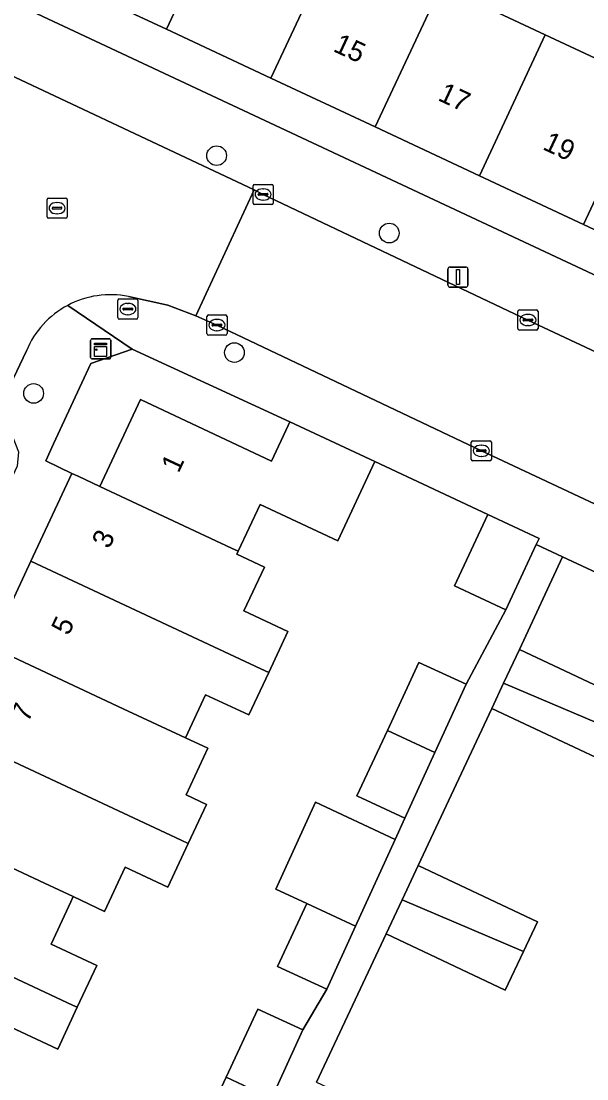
# Model space of a CAD drawing. Extents: x 159817 to 160765, y 380688 to 381638.
# Drawn here: x 160257.2 to 160285.3, y 381420.9 to 381473.4 of the extents above; entities that cross this region are included whole.
import ezdxf

# ---------------------------------------------------------------- set-up
doc = ezdxf.new("R2010")
doc.units = 0
for name, color, linetype in [('IMGEO_Boom', 7, 'Continuous'), ('IMGEO_Brandkraan', 7, 'Continuous'), ('IMGEO_Erf', 7, 'Continuous'), ('IMGEO_Kast', 7, 'Continuous'), ('IMGEO_Kolk', 7, 'Continuous'), ('IMGEO_Lichtmast', 7, 'Continuous'), ('IMGEO_Muur', 7, 'Continuous'), ('IMGEO_Pand', 7, 'Continuous'), ('IMGEO_Pand_nummerreeks', 7, 'Continuous'), ('IMGEO_Rijbaan_lokaal_open', 7, 'Continuous'), ('IMGEO_Rioolput', 7, 'Continuous'), ('IMGEO_Voetpad_halfverhard', 7, 'Continuous'), ('IMGEO_Voetpad_open', 7, 'Continuous')]:
    doc.layers.add(name, color=color, linetype=linetype)

msp = doc.modelspace()

# ---------------------------------------------------------------- linework, layer by layer
at = {"layer": 'IMGEO_Boom'}
for centre in [(160266.903, 381466.699), (160275.477, 381462.857), (160267.789, 381456.923), (160257.812, 381454.892)]:
    msp.add_circle(centre, 0.489, dxfattribs=at)
at = {"layer": 'IMGEO_Brandkraan'}
for p, q in [((160262.067, 381459.582), (160262.919, 381459.582)), ((160261.992, 381458.656), (160261.992, 381459.508)), ((160262.251, 381459.076), (160262.251, 381459.088)), ((160262.689, 381459.039), (160262.291, 381459.039)), ((160262.294, 381459.125), (160262.692, 381459.125)), ((160262.48, 381459.362), (160262.505, 381459.362)), ((160262.735, 381459.088), (160262.735, 381459.076)), ((160262.993, 381459.508), (160262.993, 381458.656)), ((160262.919, 381458.582), (160262.067, 381458.582)), ((160262.503, 381458.802), (160262.478, 381458.802))]:
    msp.add_line(p, q, dxfattribs=at)
for points in [[(160262.067, 381459.582), (160262.919, 381459.582)], [(160261.992, 381458.656), (160261.992, 381459.508)], [(160262.993, 381459.508), (160262.993, 381458.656)], [(160262.919, 381458.582), (160262.067, 381458.582)]]:
    msp.add_lwpolyline(points, dxfattribs=at)
for centre, radius, start, end in [((160262.069, 381459.506), 0.0765, 91.552, 178.448), ((160262.069, 381459.506), 0.0765, 91.552, 178.448), ((160262.917, 381459.506), 0.0765, 1.552, 88.448), ((160262.917, 381459.506), 0.0765, 1.552, 88.448), ((160262.291, 381459.085), 0.0403, 85.8775, 175.7526), ((160262.288, 381459.075), 0.0366, 178.938, 274.7102), ((160262.692, 381459.082), 0.043, 264.8664, 352.4533), ((160262.696, 381459.087), 0.0386, 1.7309, 96.639), ((160262.069, 381458.658), 0.0765, 181.552, 268.448), ((160262.069, 381458.658), 0.0765, 181.552, 268.448), ((160262.917, 381458.658), 0.0765, 271.552, 358.448), ((160262.917, 381458.658), 0.0765, 271.552, 358.448)]:
    msp.add_arc(centre, radius, start, end, dxfattribs=at)
for centre, major_axis, ratio, start_param, end_param in [((160262.479, 381459.082), (-0.387, 0.002), 0.722429, 4.712389, 7.853982), ((160262.504, 381459.082), (-0.39, 0.002), 0.717154, 1.570796, 4.712389)]:
    msp.add_ellipse(centre, major_axis=major_axis, ratio=ratio, start_param=start_param, end_param=end_param, dxfattribs=at)
at = {"layer": 'IMGEO_Erf'}
for points in [[(160236.558, 381506.052), (160231.731, 381495.739), (160237.047, 381493.251), (160242.21, 381490.835), (160247.372, 381488.419), (160252.689, 381485.93), (160251.711, 381483.846), (160249.859, 381479.887), (160249.388, 381478.879), (160244.072, 381481.368), (160238.91, 381483.784), (160233.747, 381486.201), (160228.431, 381488.689), (160227.999, 381487.797), (160319.771, 381444.817)], [(160266.061, 381418.141), (160267.369, 381420.949), (160268.942, 381424.327), (160271.192, 381423.299), (160272.381, 381425.322), (160269.927, 381426.443), (160271.382, 381429.566), (160269.841, 381430.286), (160271.81, 381434.595), (160275.77, 381432.742), (160276.255, 381433.804), (160273.874, 381434.919), (160275.384, 381438.162), (160276.955, 381441.536), (160279.299, 381440.465), (160281.264, 381444.148), (160278.719, 381445.34), (160280.38, 381448.89), (160274.759, 381451.519), (160272.916, 381447.58), (160269.064, 381449.382), (160267.976, 381447.058), (160267.905, 381446.907), (160269.273, 381446.267), (160268.255, 381444.092), (160270.438, 381443.071), (160269.488, 381441.041), (160268.501, 381438.931), (160266.352, 381439.936), (160265.35, 381437.795), (160266.465, 381437.273), (160265.385, 381434.965), (160266.404, 381434.488), (160265.496, 381432.548), (160264.481, 381430.38), (160262.363, 381431.371), (160261.336, 381429.178), (160259.78, 381429.907), (160259.661, 381429.652), (160258.676, 381427.547), (160260.951, 381426.483), (160259.982, 381424.413), (160259.01, 381422.336), (160256.643, 381423.443)], [(160306.728, 381436.236), (160284.09, 381446.788), (160281.94, 381442.177), (160287.652, 381439.504)], [(160286.28, 381436.572), (160280.568, 381439.245), (160276.92, 381431.45), (160282.844, 381428.659), (160282.151, 381427.188), (160281.243, 381425.263), (160275.32, 381428.054), (160271.868, 381420.701), (160277.791, 381417.91), (160277.098, 381416.439), (160276.19, 381414.514), (160270.267, 381417.305), (160266.832, 381409.94), (160272.755, 381407.149), (160272.062, 381405.678), (160271.155, 381403.753), (160265.231, 381406.544), (160264.72, 381405.46), (160264.473, 381405.575), (160263.003, 381402.416), (160263.263, 381402.295), (160262.575, 381400.815), (160272.062, 381396.784), (160296.864, 381386.245)]]:
    msp.add_lwpolyline(points, dxfattribs=at)
for points in [[(160300.483, 381468.667), (160298.931, 381465.351), (160297.774, 381462.879), (160295.655, 381458.35), (160290.313, 381460.851), (160285.133, 381463.275), (160279.953, 381465.7), (160274.772, 381468.125), (160269.591, 381470.551), (160264.411, 381472.975), (160259.231, 381475.4), (160253.94, 381477.877), (160257.167, 381484.9), (160262.508, 381482.4), (160267.688, 381479.975), (160272.869, 381477.55), (160278.05, 381475.125), (160283.23, 381472.7), (160288.411, 381470.275), (160293.591, 381467.851), (160295.144, 381471.167)], [(160263.114, 381454.586), (160269.63, 381451.537), (160270.46, 381453.309), (160270.545, 381453.491), (160262.703, 381457.095), (160260.646, 381456.387), (160260.198, 381455.419), (160258.798, 381452.391), (160258.411, 381451.554), (160259.716, 381450.926), (160260.024, 381450.781), (160261.098, 381450.278)]]:
    msp.add_lwpolyline(points, close=True, dxfattribs=at)
at = {"layer": 'IMGEO_Kast'}
for p, q in [((160260.642, 381456.681), (160260.642, 381457.522)), ((160260.642, 381457.522), (160260.642, 381456.681)), ((160260.717, 381457.606), (160261.558, 381457.606)), ((160261.558, 381457.606), (160260.717, 381457.606)), ((160261.642, 381457.531), (160261.642, 381456.69)), ((160261.642, 381456.69), (160261.642, 381457.531)), ((160261.567, 381456.606), (160260.726, 381456.606)), ((160260.726, 381456.606), (160261.567, 381456.606))]:
    msp.add_line(p, q, dxfattribs=at)
for points in [[(160260.837, 381457.396), (160261.437, 381457.396), (160261.437, 381457.311), (160260.837, 381457.311), (160260.837, 381457.396)], [(160260.837, 381457.221), (160261.437, 381457.221), (160261.437, 381456.732), (160260.837, 381456.732), (160260.837, 381457.221)]]:
    msp.add_lwpolyline(points, dxfattribs=at)
msp.add_circle((160260.921, 381457.07), 0.0377, dxfattribs=at)
for centre, start, end in [((160260.72, 381457.528), 92.4484, 184.2845), ((160260.72, 381457.528), 92.4484, 184.2845), ((160261.564, 381457.528), 2.4484, 94.2845), ((160261.564, 381457.528), 2.4484, 94.2845), ((160260.72, 381456.684), 182.4484, 274.2845), ((160260.72, 381456.684), 182.4484, 274.2845), ((160261.564, 381456.684), 272.4484, 4.2845), ((160261.564, 381456.684), 272.4484, 4.2845)]:
    msp.add_arc(centre, 0.0779, start, end, dxfattribs=at)
at = {"layer": 'IMGEO_Kolk'}
for p, q in [((160268.71, 381464.347), (160268.71, 381465.199)), ((160268.785, 381465.273), (160269.637, 381465.273)), ((160269.012, 381464.816), (160269.41, 381464.816)), ((160269.198, 381465.053), (160269.223, 381465.053)), ((160269.711, 381465.199), (160269.711, 381464.347)), ((160268.969, 381464.767), (160268.969, 381464.779)), ((160269.407, 381464.73), (160269.009, 381464.73)), ((160269.221, 381464.493), (160269.196, 381464.493)), ((160269.453, 381464.779), (160269.453, 381464.767)), ((160269.637, 381464.273), (160268.785, 381464.273)), ((160281.942, 381459.04), (160282.794, 381459.04)), ((160266.418, 381457.862), (160266.418, 381458.714)), ((160266.493, 381458.788), (160267.345, 381458.788)), ((160266.906, 381458.568), (160266.931, 381458.568)), ((160267.419, 381458.714), (160267.419, 381457.862)), ((160281.867, 381458.114), (160281.867, 381458.966)), ((160282.126, 381458.534), (160282.126, 381458.546)), ((160282.169, 381458.583), (160282.567, 381458.583)), ((160282.355, 381458.82), (160282.38, 381458.82)), ((160282.61, 381458.546), (160282.61, 381458.534)), ((160282.868, 381458.966), (160282.868, 381458.114)), ((160266.677, 381458.282), (160266.677, 381458.294)), ((160267.115, 381458.245), (160266.717, 381458.245)), ((160266.72, 381458.331), (160267.118, 381458.331)), ((160266.929, 381458.008), (160266.904, 381458.008)), ((160267.161, 381458.294), (160267.161, 381458.282)), ((160282.794, 381458.04), (160281.942, 381458.04)), ((160282.564, 381458.497), (160282.166, 381458.497)), ((160282.378, 381458.26), (160282.353, 381458.26)), ((160267.345, 381457.788), (160266.493, 381457.788)), ((160279.551, 381451.619), (160279.551, 381452.471)), ((160279.626, 381452.545), (160280.478, 381452.545)), ((160280.039, 381452.325), (160280.064, 381452.325)), ((160280.552, 381452.471), (160280.552, 381451.619)), ((160279.81, 381452.039), (160279.81, 381452.051)), ((160280.248, 381452.002), (160279.85, 381452.002)), ((160279.853, 381452.088), (160280.251, 381452.088)), ((160280.062, 381451.765), (160280.037, 381451.765)), ((160280.294, 381452.051), (160280.294, 381452.039)), ((160280.478, 381451.545), (160279.626, 381451.545))]:
    msp.add_line(p, q, dxfattribs=at)
for points in [[(160268.71, 381464.347), (160268.71, 381465.199)], [(160268.785, 381465.273), (160269.637, 381465.273)], [(160269.711, 381465.199), (160269.711, 381464.347)], [(160269.637, 381464.273), (160268.785, 381464.273)], [(160281.942, 381459.04), (160282.794, 381459.04)], [(160266.418, 381457.862), (160266.418, 381458.714)], [(160266.493, 381458.788), (160267.345, 381458.788)], [(160267.419, 381458.714), (160267.419, 381457.862)], [(160281.867, 381458.114), (160281.867, 381458.966)], [(160282.868, 381458.966), (160282.868, 381458.114)], [(160282.794, 381458.04), (160281.942, 381458.04)], [(160267.345, 381457.788), (160266.493, 381457.788)], [(160279.551, 381451.619), (160279.551, 381452.471)], [(160279.626, 381452.545), (160280.478, 381452.545)], [(160280.552, 381452.471), (160280.552, 381451.619)], [(160280.478, 381451.545), (160279.626, 381451.545)]]:
    msp.add_lwpolyline(points, dxfattribs=at)
for centre, radius, start, end in [((160268.787, 381465.197), 0.0765, 91.552, 178.448), ((160268.787, 381465.197), 0.0765, 91.552, 178.448), ((160269.009, 381464.776), 0.0403, 85.8775, 175.7526), ((160269.414, 381464.778), 0.0386, 1.7309, 96.639), ((160269.635, 381465.197), 0.0765, 1.552, 88.448), ((160269.635, 381465.197), 0.0765, 1.552, 88.448), ((160268.787, 381464.349), 0.0765, 181.552, 268.448), ((160268.787, 381464.349), 0.0765, 181.552, 268.448), ((160269.006, 381464.766), 0.0366, 178.938, 274.7102), ((160269.41, 381464.773), 0.043, 264.8664, 352.4533), ((160269.635, 381464.349), 0.0765, 271.552, 358.448), ((160269.635, 381464.349), 0.0765, 271.552, 358.448), ((160281.944, 381458.964), 0.0765, 91.552, 178.448), ((160281.944, 381458.964), 0.0765, 91.552, 178.448), ((160282.792, 381458.964), 0.0765, 1.552, 88.448), ((160282.792, 381458.964), 0.0765, 1.552, 88.448), ((160266.495, 381458.712), 0.0765, 91.552, 178.448), ((160266.495, 381458.712), 0.0765, 91.552, 178.448), ((160267.343, 381458.712), 0.0765, 1.552, 88.448), ((160267.343, 381458.712), 0.0765, 1.552, 88.448), ((160282.166, 381458.543), 0.0403, 85.8775, 175.7526), ((160282.163, 381458.533), 0.0366, 178.938, 274.7102), ((160282.567, 381458.54), 0.043, 264.8664, 352.4533), ((160282.571, 381458.545), 0.0386, 1.7309, 96.639), ((160266.717, 381458.291), 0.0403, 85.8775, 175.7526), ((160266.714, 381458.281), 0.0366, 178.938, 274.7102), ((160267.118, 381458.288), 0.043, 264.8664, 352.4533), ((160267.122, 381458.293), 0.0386, 1.7309, 96.639), ((160281.944, 381458.116), 0.0765, 181.552, 268.448), ((160281.944, 381458.116), 0.0765, 181.552, 268.448), ((160282.792, 381458.116), 0.0765, 271.552, 358.448), ((160282.792, 381458.116), 0.0765, 271.552, 358.448), ((160266.495, 381457.864), 0.0765, 181.552, 268.448), ((160266.495, 381457.864), 0.0765, 181.552, 268.448), ((160267.343, 381457.864), 0.0765, 271.552, 358.448), ((160267.343, 381457.864), 0.0765, 271.552, 358.448), ((160279.628, 381452.469), 0.0765, 91.552, 178.448), ((160279.628, 381452.469), 0.0765, 91.552, 178.448), ((160280.476, 381452.469), 0.0765, 1.552, 88.448), ((160280.476, 381452.469), 0.0765, 1.552, 88.448), ((160279.85, 381452.048), 0.0403, 85.8775, 175.7526), ((160279.847, 381452.038), 0.0366, 178.938, 274.7102), ((160280.251, 381452.045), 0.043, 264.8664, 352.4533), ((160280.255, 381452.05), 0.0386, 1.7309, 96.639), ((160279.628, 381451.621), 0.0765, 181.552, 268.448), ((160279.628, 381451.621), 0.0765, 181.552, 268.448), ((160280.476, 381451.621), 0.0765, 271.552, 358.448), ((160280.476, 381451.621), 0.0765, 271.552, 358.448)]:
    msp.add_arc(centre, radius, start, end, dxfattribs=at)
for centre, major_axis, ratio, start_param, end_param in [((160269.197, 381464.773), (-0.387, 0.002), 0.722429, 4.712389, 7.853982), ((160269.222, 381464.773), (-0.39, 0.002), 0.717154, 1.570796, 4.712389), ((160266.905, 381458.288), (-0.387, 0.002), 0.722429, 4.712389, 7.853982), ((160266.93, 381458.288), (-0.39, 0.002), 0.717154, 1.570796, 4.712389), ((160282.354, 381458.54), (-0.387, 0.002), 0.722429, 4.712389, 7.853982), ((160282.379, 381458.54), (-0.39, 0.002), 0.717154, 1.570796, 4.712389), ((160280.038, 381452.045), (-0.387, 0.002), 0.722429, 4.712389, 7.853982), ((160280.063, 381452.045), (-0.39, 0.002), 0.717154, 1.570796, 4.712389)]:
    msp.add_ellipse(centre, major_axis=major_axis, ratio=ratio, start_param=start_param, end_param=end_param, dxfattribs=at)
at = {"layer": 'IMGEO_Lichtmast'}
for p, q in [((160278.492, 381461.169), (160279.282, 381461.169)), ((160279.282, 381461.169), (160278.492, 381461.169)), ((160278.392, 381460.269), (160278.392, 381461.069)), ((160278.392, 381461.069), (160278.392, 381460.269)), ((160279.382, 381461.069), (160279.382, 381460.269)), ((160279.382, 381460.269), (160279.382, 381461.069)), ((160279.282, 381460.169), (160278.492, 381460.169)), ((160278.492, 381460.169), (160279.282, 381460.169))]:
    msp.add_line(p, q, dxfattribs=at)
msp.add_lwpolyline([(160278.812, 381461.044), (160278.962, 381461.044), (160278.962, 381460.294), (160278.812, 381460.294), (160278.812, 381461.044)], dxfattribs=at)
for centre, start, end in [((160278.492, 381461.069), 90, 180), ((160278.492, 381461.069), 90, 180), ((160279.282, 381461.069), 0, 90), ((160279.282, 381461.069), 360, 90), ((160278.492, 381460.269), 180, 270), ((160278.492, 381460.269), 180, 270), ((160279.282, 381460.269), 270, 0), ((160279.282, 381460.269), 270, 0)]:
    msp.add_arc(centre, 0.1, start, end, dxfattribs=at)
at = {"layer": 'IMGEO_Muur'}
msp.add_lwpolyline([(160274.759, 381451.519), (160280.38, 381448.89)], dxfattribs=at)
at = {"layer": 'IMGEO_Pand'}
for points in [[(160262.508, 381482.4), (160259.231, 381475.4), (160264.411, 381472.975), (160267.688, 381479.975)], [(160272.869, 381477.55), (160267.688, 381479.975), (160264.411, 381472.975), (160269.591, 381470.551)], [(160274.772, 381468.125), (160278.05, 381475.125), (160272.869, 381477.55), (160269.591, 381470.551)], [(160283.23, 381472.7), (160278.05, 381475.125), (160274.772, 381468.125), (160279.953, 381465.7)], [(160283.23, 381472.7), (160279.953, 381465.7), (160285.133, 381463.275), (160288.411, 381470.275)], [(160288.411, 381470.275), (160285.133, 381463.275), (160290.313, 381460.851), (160293.591, 381467.851)], [(160274.759, 381451.519), (160270.545, 381453.491), (160270.46, 381453.309), (160269.63, 381451.537), (160263.114, 381454.586), (160261.098, 381450.278), (160267.649, 381447.211), (160267.976, 381447.058), (160269.064, 381449.382), (160272.916, 381447.58)], [(160267.905, 381446.907), (160267.976, 381447.058), (160267.649, 381447.211), (160261.098, 381450.278), (160260.024, 381450.781), (160259.716, 381450.926), (160257.675, 381446.565), (160269.096, 381441.224), (160269.488, 381441.041), (160270.438, 381443.071), (160268.255, 381444.092), (160269.273, 381446.267)], [(160282.784, 381447.397), (160282.925, 381447.698), (160280.38, 381448.89), (160278.719, 381445.34), (160281.264, 381444.148)], [(160269.488, 381441.041), (160269.096, 381441.224), (160257.675, 381446.565), (160255.686, 381442.315), (160262.266, 381439.238), (160265.35, 381437.795), (160266.352, 381439.936), (160268.501, 381438.931)], [(160265.35, 381437.795), (160262.266, 381439.238), (160255.686, 381442.315), (160253.698, 381438.066), (160265.141, 381432.714), (160265.496, 381432.548), (160266.404, 381434.488), (160265.385, 381434.965), (160266.465, 381437.273)], [(160286.966, 381438.037), (160287.652, 381439.504), (160281.94, 381442.177), (160281.156, 381440.501)], [(160279.299, 381440.465), (160276.955, 381441.536), (160275.384, 381438.162), (160277.742, 381437.058)], [(160286.966, 381438.037), (160281.156, 381440.501), (160280.568, 381439.245), (160286.28, 381436.572)], [(160253.698, 381438.066), (160251.659, 381433.71), (160258.346, 381430.578), (160259.78, 381429.907), (160261.336, 381429.178), (160262.363, 381431.371), (160264.481, 381430.38), (160265.496, 381432.548), (160265.141, 381432.714)], [(160277.742, 381437.058), (160275.384, 381438.162), (160273.874, 381434.919), (160276.255, 381433.804)], [(160259.78, 381429.907), (160258.346, 381430.578), (160251.659, 381433.71), (160250.28, 381434.356), (160248.207, 381429.926), (160259.747, 381424.523), (160259.982, 381424.413), (160260.951, 381426.483), (160258.676, 381427.547), (160259.661, 381429.652)], [(160275.77, 381432.742), (160271.81, 381434.595), (160269.841, 381430.286), (160271.382, 381429.566), (160273.803, 381428.435)], [(160282.151, 381427.188), (160282.844, 381428.659), (160276.92, 381431.45), (160276.118, 381429.746)], [(160255.594, 381421.201), (160256.643, 381423.443), (160259.01, 381422.336), (160259.982, 381424.413), (160259.747, 381424.523), (160248.207, 381429.926), (160246.185, 381425.606), (160252.818, 381422.501)], [(160282.151, 381427.188), (160276.118, 381429.746), (160275.32, 381428.054), (160281.243, 381425.263)], [(160273.803, 381428.435), (160271.382, 381429.566), (160269.927, 381426.443), (160272.381, 381425.322)], [(160271.192, 381423.299), (160268.942, 381424.327), (160267.369, 381420.949), (160269.635, 381419.892)], [(160269.635, 381419.892), (160267.369, 381420.949), (160266.061, 381418.141), (160265.942, 381417.885), (160265.883, 381417.759), (160268.173, 381416.692)]]:
    msp.add_lwpolyline(points, close=True, dxfattribs=at)
at = {"layer": 'IMGEO_Rijbaan_lokaal_open'}
for points in [[(160268.773, 381464.999), (160253.767, 381472.047), (160250.836, 381465.815), (160252.406, 381465.053)], [(160262.521, 381459.704), (160264.485, 381459.27), (160265.877, 381458.748), (160268.773, 381464.999)], [(160254.295, 381458.621), (160253.492, 381456.757), (160256.641, 381455.296), (160257.453, 381457.014)]]:
    msp.add_lwpolyline(points, dxfattribs=at)
msp.add_lwpolyline([(160294.421, 381452.889), (160282.367, 381458.538), (160269.211, 381464.773), (160268.773, 381464.999), (160265.877, 381458.748), (160266.919, 381458.288), (160280.052, 381452.047), (160286.237, 381449.153), (160289.548, 381447.603), (160295.159, 381444.978), (160298.095, 381451.152), (160297.454, 381451.467)], close=True, dxfattribs=at)
for centre, radius, start, end in [((160261.622, 381455.285), 4.509, 78.4955, 117.9933), ((160261.618, 381455.281), 4.511, 117.9337, 157.4127)]:
    msp.add_arc(centre, radius, start, end, dxfattribs=at)
at = {"layer": 'IMGEO_Rioolput'}
for p, q in [((160258.476, 381463.666), (160258.476, 381464.518)), ((160258.551, 381464.592), (160259.403, 381464.592)), ((160258.964, 381464.372), (160258.989, 381464.372)), ((160259.477, 381464.518), (160259.477, 381463.666)), ((160258.735, 381464.086), (160258.735, 381464.098)), ((160259.173, 381464.049), (160258.775, 381464.049)), ((160258.778, 381464.135), (160259.176, 381464.135)), ((160258.987, 381463.812), (160258.962, 381463.812)), ((160259.219, 381464.098), (160259.219, 381464.086)), ((160259.403, 381463.592), (160258.551, 381463.592))]:
    msp.add_line(p, q, dxfattribs=at)
for points in [[(160258.476, 381463.666), (160258.476, 381464.518)], [(160258.551, 381464.592), (160259.403, 381464.592)], [(160259.477, 381464.518), (160259.477, 381463.666)], [(160259.403, 381463.592), (160258.551, 381463.592)]]:
    msp.add_lwpolyline(points, dxfattribs=at)
for centre, radius, start, end in [((160258.553, 381464.516), 0.0765, 91.552, 178.448), ((160258.553, 381464.516), 0.0765, 91.552, 178.448), ((160259.401, 381464.516), 0.0765, 1.552, 88.448), ((160259.401, 381464.516), 0.0765, 1.552, 88.448), ((160258.775, 381464.095), 0.0403, 85.8775, 175.7526), ((160258.772, 381464.085), 0.0366, 178.938, 274.7102), ((160259.176, 381464.092), 0.043, 264.8664, 352.4533), ((160259.18, 381464.097), 0.0386, 1.7309, 96.639), ((160258.553, 381463.668), 0.0765, 181.552, 268.448), ((160258.553, 381463.668), 0.0765, 181.552, 268.448), ((160259.401, 381463.668), 0.0765, 271.552, 358.448), ((160259.401, 381463.668), 0.0765, 271.552, 358.448)]:
    msp.add_arc(centre, radius, start, end, dxfattribs=at)
for centre, major_axis, ratio, start_param, end_param in [((160258.963, 381464.092), (-0.387, 0.002), 0.722429, 4.712389, 7.853982), ((160258.988, 381464.092), (-0.39, 0.002), 0.717154, 1.570796, 4.712389)]:
    msp.add_ellipse(centre, major_axis=major_axis, ratio=ratio, start_param=start_param, end_param=end_param, dxfattribs=at)
at = {"layer": 'IMGEO_Voetpad_halfverhard'}
msp.add_lwpolyline([(160271.868, 381420.701), (160275.32, 381428.054), (160276.118, 381429.746), (160276.92, 381431.45), (160280.568, 381439.245), (160281.156, 381440.501), (160281.94, 381442.177), (160284.09, 381446.788), (160282.784, 381447.397), (160281.264, 381444.148), (160279.299, 381440.465), (160277.742, 381437.058), (160276.255, 381433.804), (160275.77, 381432.742), (160273.803, 381428.435), (160272.381, 381425.322), (160271.192, 381423.299), (160269.635, 381419.892)], dxfattribs=at)
at = {"layer": 'IMGEO_Voetpad_open'}
for points in [[(160319.771, 381444.817), (160227.999, 381487.797), (160228.431, 381488.689), (160226.962, 381489.344), (160209.966, 381497.369), (160205.457, 381499.498), (160203.17, 381493.911), (160205.064, 381494.513), (160205.67, 381494.491), (160208.821, 381493.029), (160220.864, 381487.33), (160221.875, 381486.859), (160225.158, 381485.327), (160239.549, 381478.616), (160243.723, 381476.663), (160246.986, 381475.152), (160247.99, 381474.681), (160251.42, 381473.073), (160252.068, 381472.825), (160253.767, 381472.047), (160268.773, 381464.999), (160269.211, 381464.773), (160282.367, 381458.538), (160294.421, 381452.889)], [(160266.919, 381458.288), (160265.877, 381458.748), (160264.485, 381459.27), (160262.521, 381459.704)], [(160242.092, 381416.859), (160244.164, 381421.287), (160246.185, 381425.606), (160248.207, 381429.926), (160250.28, 381434.356), (160251.659, 381433.71), (160253.698, 381438.066), (160255.686, 381442.315), (160257.675, 381446.565), (160259.716, 381450.926), (160258.411, 381451.554), (160258.798, 381452.391), (160260.198, 381455.419), (160260.646, 381456.387), (160262.703, 381457.095), (160259.505, 381459.267)], [(160259.505, 381459.267), (160262.703, 381457.095), (160270.545, 381453.491), (160274.759, 381451.519), (160280.38, 381448.89), (160282.925, 381447.698), (160282.784, 381447.397), (160284.09, 381446.788), (160306.728, 381436.236), (160313.423, 381433.365), (160318.874, 381430.953), (160318.052, 381433.435)], [(160316.693, 381434.93), (160315.583, 381435.427), (160298.734, 381443.299), (160298.42, 381443.452), (160295.159, 381444.978), (160289.548, 381447.603), (160286.237, 381449.153), (160280.052, 381452.047), (160266.919, 381458.288)], [(160257.453, 381457.014), (160256.641, 381455.296), (160256.522, 381455.117), (160256.33, 381454.336), (160256.452, 381453.562), (160257.06, 381451.999), (160256.994, 381451.287), (160242.949, 381421.345)]]:
    msp.add_lwpolyline(points, dxfattribs=at)
for centre, radius, start, end in [((160261.622, 381455.285), 4.509, 78.4955, 117.9933), ((160261.618, 381455.281), 4.511, 117.9337, 157.4127)]:
    msp.add_arc(centre, radius, start, end, dxfattribs=at)

# ---------------------------------------------------------------- texts
at = {"layer": 'IMGEO_Pand_nummerreeks'}
for s, rotation, p in [('15', 334.9156, (160272.642, 381471.905)), ('17', 334.9156, (160277.845, 381469.47)), ('19', 334.9156, (160283.049, 381467.034)), ('1', 64.9276, (160265.009, 381450.897)), ('3', 64.9218, (160261.564, 381447.135)), ('5', 64.9221, (160259.55, 381442.831)), ('7', 64.9218, (160257.536, 381438.527))]:
    msp.add_text(s, height=1, rotation=rotation, dxfattribs=at).set_placement(p)

doc.saveas('drawing.dxf')
